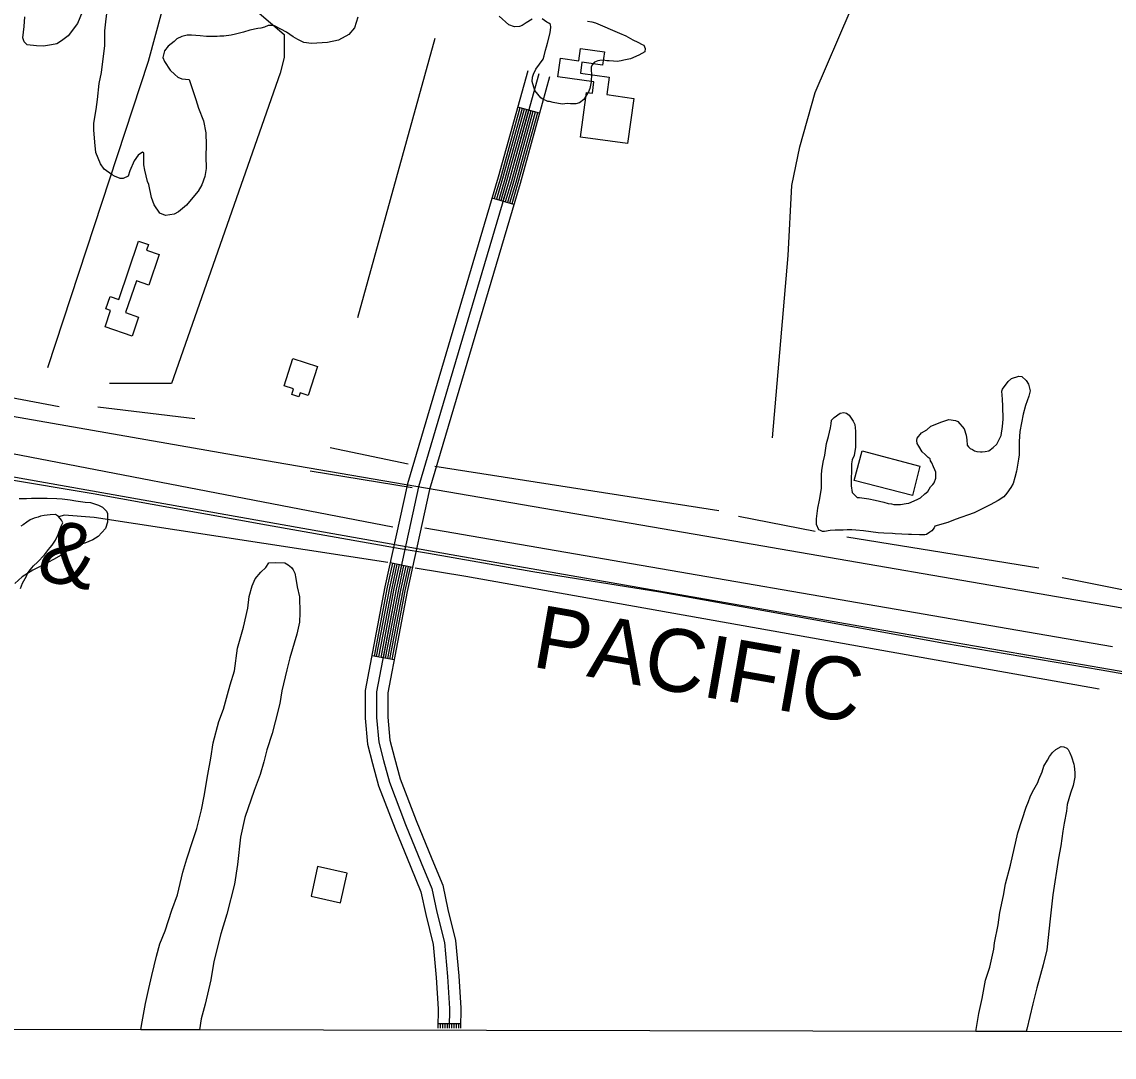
# Model space of a CAD drawing. Extents: x 3187622 to 3225504, y 800805 to 826213.
# Drawn here: x 3205252 to 3206698, y 806183 to 807553 of the extents above; entities that cross this region are included whole.
import ezdxf

# ---------------------------------------------------------------- set-up
doc = ezdxf.new("R2010")
doc.units = 0
for name, color, linetype in [('V-BLDG-OTLN', 7, 'Continuous'), ('V-GRID-FRAM', 7, 'Continuous'), ('V-RAIL-IDEN', 7, 'Continuous'), ('V-RAIL-TRAK', 7, 'Continuous'), ('V-ROAD-CNTR', 7, 'Continuous'), ('V-SITE-VEGE', 7, 'Continuous'), ('V-TOPO-SHOR', 7, 'Continuous')]:
    doc.layers.add(name, color=color, linetype=linetype)

msp = doc.modelspace()

# ---------------------------------------------------------------- linework, layer by layer
at = {"layer": 'V-BLDG-OTLN'}
for points in [[(3205991.6, 807400.6), (3205999.9, 807459.6), (3206007.5, 807458.6), (3206009.6, 807473.7), (3205961.8, 807480.3), (3205965.2, 807504.9), (3205989.4, 807501.5), (3205991.7, 807517.7), (3206023.4, 807513.3), (3206020.9, 807495.7), (3205993.6, 807499.5), (3205991.6, 807485.1), (3206029.7, 807479.8), (3206026.5, 807456.7), (3206062.5, 807451.7), (3206054.1, 807391.9)], [(3205362.5, 807149.5), (3205369.8, 807171.1), (3205363.7, 807173.2), (3205369.3, 807189.7), (3205380.6, 807185.9), (3205406.9, 807263), (3205419.9, 807258.6), (3205417.4, 807251.1), (3205434.1, 807245.4), (3205420.3, 807204.7), (3205404, 807210.3), (3205389.6, 807168.3), (3205406.8, 807162.4), (3205398.3, 807137.3)], [(3205611, 807107.5), (3205643.7, 807097), (3205631.4, 807058.7), (3205620.7, 807062.1), (3205619, 807057.1), (3205609.6, 807060.1), (3205612.1, 807067.7), (3205599.5, 807071.7)], [(3206441.1, 806965.4), (3206431, 806926.4), (3206354.2, 806946.4), (3206364.4, 806985.4)], [(3205674.1, 806387.7), (3205682.9, 806426.7), (3205643.8, 806435.5), (3205635.1, 806396.4)]]:
    msp.add_lwpolyline(points, close=True, dxfattribs=at)
at = {"layer": 'V-GRID-FRAM'}
msp.add_lwpolyline([(3191838.8, 824434.1), (3223248.6, 824370.1), (3223219.5, 806183.5), (3191793.9, 806247.5), (3191838.8, 824434.1)], dxfattribs=at)
at = {"layer": 'V-RAIL-TRAK'}
for points in [[(3203790.1, 807371.3), (3203823, 807356.4), (3203856.9, 807340.4), (3204017, 807272.8), (3204124.8, 807230.5), (3204187.6, 807207.1), (3204299.8, 807166.5), (3204451.7, 807119.2), (3204576.9, 807080.7), (3204655.3, 807062.3), (3204738.7, 807043.1), (3204780.2, 807032.8), (3204952.8, 806992.7), (3205111.7, 806968.5), (3205346.8, 806929.1), (3205576.4, 806887.6), (3205752.9, 806856.4), (3205790.8, 806850.1), (3205928.8, 806826), (3206096.7, 806798.9)], [(3206096.7, 806798.9), (3206295.6, 806763.2), (3206473.7, 806731.3), (3206680.8, 806695.7), (3206818.6, 806671.7), (3207039.3, 806633), (3207158.4, 806612.4), (3207399.6, 806570.7), (3207648.8, 806527.5), (3207862.7, 806490.3), (3208013.5, 806464.4), (3208299.9, 806414.4), (3208507.3, 806378.7), (3208787.2, 806330.2), (3209065.1, 806282.2), (3209335.1, 806235.3), (3209470.6, 806211.5)]]:
    msp.add_lwpolyline(points, dxfattribs=at)
at = {"layer": 'V-ROAD-CNTR'}
for p, q in [((3205937.6, 807432), (3205908.7, 807440)), ((3205903.6, 807311.4), (3205874.9, 807319.9)), ((3205768.9, 806936.4), (3205634.1, 806958.6)), ((3205769.3, 806831.1), (3205740, 806837.5)), ((3205745.1, 806708.9), (3205715.6, 806714.5)), ((3205833.1, 806227.4), (3205803.1, 806227.7))]:
    msp.add_line(p, q, dxfattribs=at)
for points in [[(3205922, 807488.2), (3205883, 807347.3), (3205762.9, 806941.8), (3205733, 806805.6), (3205706.8, 806668.3), (3205706.8, 806632.1), (3205709.8, 806597.5), (3205716.5, 806571.9), (3205724.5, 806542.4), (3205746.4, 806485.6), (3205767.2, 806434.6), (3205780.6, 806402.2), (3205786.9, 806372), (3205796.9, 806332.6), (3205800.9, 806288.9), (3205803.3, 806247.3), (3205803.1, 806221.7)], [(3205936.5, 807484.2), (3205897.4, 807343.1), (3205777.4, 806938.1), (3205747.7, 806802.6), (3205721.8, 806666.9), (3205721.8, 806632.8), (3205724.7, 806600), (3205731, 806575.7), (3205738.8, 806547.1), (3205760.3, 806491.1), (3205781.1, 806440.3), (3205795, 806406.6), (3205801.5, 806375.4), (3205811.7, 806335.1), (3205815.8, 806290), (3205818.3, 806247.7), (3205818.1, 806221.6)], [(3205950.9, 807480.1), (3205911.8, 807339), (3205791.9, 806934.3), (3205762.4, 806799.6), (3205736.8, 806665.5), (3205736.8, 806633.4), (3205739.5, 806602.6), (3205745.5, 806579.6), (3205753, 806551.8), (3205774.2, 806496.6), (3205795, 806446), (3205809.4, 806411), (3205816.1, 806378.8), (3205826.5, 806337.6), (3205830.8, 806291.2), (3205833.3, 806248.1), (3205833.1, 806221.6)], [(3205911.6, 807439.2), (3205885.8, 807346.4), (3205877.7, 807319.1)], [(3205914.5, 807438.4), (3205888.7, 807345.6), (3205880.6, 807318.2)], [(3205917.3, 807437.6), (3205891.6, 807344.8), (3205883.5, 807317.4)], [(3205920.2, 807436.8), (3205894.5, 807344), (3205886.4, 807316.5)], [(3205923.1, 807436), (3205897.4, 807343.1), (3205889.2, 807315.7)], [(3205926, 807435.2), (3205900.3, 807342.3), (3205892.1, 807314.8)], [(3205928.9, 807434.4), (3205903.1, 807341.5), (3205895, 807314)], [(3205931.8, 807433.6), (3205906, 807340.6), (3205897.9, 807313.1)], [(3205934.7, 807432.8), (3205908.9, 807339.8), (3205900.8, 807312.2)], [(3205105.8, 807054.6), (3205532.7, 806980.2), (3206156.5, 806872.9), (3206698.5, 806779.7), (3207336.7, 806666.4), (3208060.9, 806538.4), (3209985, 806213.1)], [(3205208.6, 806956.9), (3205828.3, 806846.9), (3206370.1, 806752.1), (3207120.6, 806622.8), (3207607.7, 806539.1), (3208557.2, 806373.4), (3209329.9, 806240), (3209477.1, 806214.1)], [(3205743, 806836.9), (3205736, 806805), (3205718.6, 806714)], [(3205745.9, 806836.3), (3205738.9, 806804.4), (3205721.5, 806713.4)], [(3205748.8, 806835.6), (3205741.9, 806803.8), (3205724.5, 806712.9)], [(3205751.8, 806835), (3205744.8, 806803.2), (3205727.4, 806712.3)], [(3205754.7, 806834.3), (3205747.7, 806802.6), (3205730.4, 806711.7)], [(3205757.6, 806833.7), (3205750.7, 806802), (3205733.3, 806711.2)], [(3205760.6, 806833), (3205753.6, 806801.4), (3205736.2, 806710.6)], [(3205763.5, 806832.4), (3205756.6, 806800.8), (3205739.2, 806710)], [(3205766.4, 806831.8), (3205759.5, 806800.2), (3205742.1, 806709.5)], [(3205806.1, 806227.7), (3205806.1, 806221.6)], [(3205809.1, 806227.6), (3205809.1, 806221.6)], [(3205812.1, 806227.6), (3205812.1, 806221.6)], [(3205815.1, 806227.6), (3205815.1, 806221.6)], [(3205818.1, 806227.6), (3205818.1, 806221.6)], [(3205821.1, 806227.5), (3205821.1, 806221.6)], [(3205824.1, 806227.5), (3205824.1, 806221.6)], [(3205827.1, 806227.5), (3205827.1, 806221.6)], [(3205830.1, 806227.4), (3205830.1, 806221.6)]]:
    msp.add_lwpolyline(points, dxfattribs=at)
at = {"layer": 'V-SITE-VEGE'}
for p, q in [((3205575.2, 806831.1), (3205579.4, 806837.4)), ((3205579.4, 806837.4), (3205588.4, 806837.9)), ((3205588.4, 806837.9), (3205600.5, 806837.3)), ((3205600.5, 806837.3), (3205604.7, 806834.7)), ((3205604.7, 806834.7), (3205609.5, 806831)), ((3205561.4, 806816.4), (3205568.9, 806824.8)), ((3205568.9, 806824.8), (3205575.2, 806831.1)), ((3205609.5, 806831), (3205611.5, 806828.3)), ((3205611.5, 806828.3), (3205613.6, 806823.6)), ((3205613.6, 806823.6), (3205615.2, 806816.7)), ((3205553.4, 806792.8), (3205557.2, 806807)), ((3205557.2, 806807), (3205561.4, 806816.4)), ((3205615.2, 806816.7), (3205616.7, 806805.6)), ((3205616.7, 806805.6), (3205619.8, 806792.5)), ((3205551.3, 806777.5), (3205553.4, 806792.8)), ((3205619.8, 806792.5), (3205620.3, 806771.4)), ((3205545.9, 806752.2), (3205551.3, 806777.5)), ((3205620.3, 806771.4), (3205619.7, 806758.7)), ((3205537.9, 806724.3), (3205545.9, 806752.2)), ((3205619.7, 806758.7), (3205616.4, 806743)), ((3205616.4, 806743), (3205607.3, 806711.9)), ((3205534, 806694.3), (3205537.9, 806724.3)), ((3205607.3, 806711.9), (3205603.1, 806695.6)), ((3205528.2, 806675.9), (3205534, 806694.3)), ((3205603.1, 806695.6), (3205596.6, 806668.2)), ((3205524.4, 806663.3), (3205528.2, 806675.9)), ((3205519.1, 806643.8), (3205524.4, 806663.3)), ((3205596.6, 806668.2), (3205593.9, 806651.4)), ((3205513.2, 806627.5), (3205519.1, 806643.8)), ((3205593.9, 806651.4), (3205587.5, 806627.2)), ((3205505.7, 806599.1), (3205513.2, 806627.5)), ((3205587.5, 806627.2), (3205583.7, 806611.4)), ((3205583.7, 806611.4), (3205576.8, 806589.8)), ((3205502.4, 806579.1), (3205505.7, 806599.1)), ((3205576.8, 806589.8), (3205572.5, 806574)), ((3206612.6, 806581.1), (3206616.3, 806586.3)), ((3206616.3, 806586.3), (3206621, 806590.5)), ((3206621, 806590.5), (3206627.9, 806594.2)), ((3206627.9, 806594.2), (3206631.6, 806594.1)), ((3206631.6, 806594.1), (3206635.3, 806592)), ((3206635.3, 806592), (3206637.4, 806590.4)), ((3206637.4, 806590.4), (3206639.5, 806586.2)), ((3206639.5, 806586.2), (3206641.5, 806580.9)), ((3205498.7, 806557.5), (3205502.4, 806579.1)), ((3205572.5, 806574), (3205567.7, 806557.2)), ((3206605.1, 806568.4), (3206609.9, 806576.3)), ((3206609.9, 806576.3), (3206612.6, 806581.1)), ((3206641.5, 806580.9), (3206644.7, 806570.9)), ((3205493.8, 806528.5), (3205498.7, 806557.5)), ((3205567.7, 806557.2), (3205559.7, 806536.1)), ((3206598.2, 806550.6), (3206603, 806561.1)), ((3206603, 806561.1), (3206605.1, 806568.4)), ((3206644.7, 806570.9), (3206645.2, 806568.3)), ((3206645.2, 806568.3), (3206646.2, 806559.8)), ((3206646.2, 806559.8), (3206646.2, 806554)), ((3206590.2, 806534.3), (3206597.1, 806546.9)), ((3206597.1, 806546.9), (3206598.2, 806550.6)), ((3206644, 806543), (3206640.3, 806532.5)), ((3206646.2, 806554), (3206644, 806543)), ((3205490, 806510.6), (3205493.8, 806528.5)), ((3205559.7, 806536.1), (3205547.4, 806500.4)), ((3206584.9, 806521.6), (3206587, 806528)), ((3206587, 806528), (3206590.2, 806534.3)), ((3206640.3, 806532.5), (3206636, 806517.7)), ((3206570.5, 806480.1), (3206581.7, 806514.3)), ((3206581.7, 806514.3), (3206584.9, 806521.6)), ((3206636, 806517.7), (3206634.9, 806508.8)), ((3205484.1, 806485.9), (3205490, 806510.6)), ((3205547.4, 806500.4), (3205542, 806474.6)), ((3206634.9, 806508.8), (3206631.7, 806493)), ((3205478.8, 806470.1), (3205484.1, 806485.9)), ((3206631.7, 806493), (3206630, 806482.5)), ((3205470.8, 806445.9), (3205478.8, 806470.1)), ((3205542, 806474.6), (3205537.7, 806438.2)), ((3206560.8, 806437.4), (3206570.5, 806480.1)), ((3206630, 806482.5), (3206627.3, 806463)), ((3206627.3, 806463), (3206624.6, 806446.7)), ((3205465.4, 806428), (3205470.8, 806445.9)), ((3206624.6, 806446.7), (3206617, 806398.2)), ((3205458.4, 806398), (3205465.4, 806428)), ((3205537.7, 806438.2), (3205533.9, 806412.4)), ((3206554.4, 806412.7), (3206560.8, 806437.4)), ((3205533.9, 806412.4), (3205523.7, 806372.4)), ((3206551.7, 806397.4), (3206554.4, 806412.7)), ((3205451, 806378), (3205458.4, 806398)), ((3206617, 806398.2), (3206613.2, 806366.6)), ((3206546.9, 806374.8), (3206551.7, 806397.4)), ((3205441.9, 806350.7), (3205451, 806378)), ((3205523.7, 806372.4), (3205515.7, 806346.7)), ((3206544.7, 806358.5), (3206546.9, 806374.8)), ((3206539.8, 806334.8), (3206544.7, 806358.5)), ((3206613.2, 806366.6), (3206608.8, 806325.5)), ((3205435, 806333.3), (3205441.9, 806350.7)), ((3205515.7, 806346.7), (3205506.5, 806309.8)), ((3205430.7, 806317), (3205435, 806333.3)), ((3206533.4, 806302.7), (3206538.7, 806326.4)), ((3206538.7, 806326.4), (3206539.8, 806334.8)), ((3206608.8, 806325.5), (3206604, 806305.5)), ((3205424.3, 806291.7), (3205430.7, 806317)), ((3205506.5, 806309.8), (3205502.7, 806285.6)), ((3206528, 806285.3), (3206533.4, 806302.7)), ((3206604, 806305.5), (3206595.9, 806275)), ((3205420.5, 806274.4), (3205424.3, 806291.7)), ((3205502.7, 806285.6), (3205495.2, 806253.5)), ((3206523.2, 806261.1), (3206528, 806285.3)), ((3205416.2, 806254.4), (3205420.5, 806274.4)), ((3206595.9, 806275), (3206590.6, 806254)), ((3205410.8, 806225.4), (3205416.2, 806254.4)), ((3205495.2, 806253.5), (3205489.9, 806234)), ((3206518.9, 806241.1), (3206523.2, 806261.1)), ((3206590.6, 806254), (3206582.5, 806220.3)), ((3206515.1, 806217.5), (3206518.9, 806241.1)), ((3205409.7, 806219.8), (3205410.8, 806225.4)), ((3205489.9, 806234), (3205487.4, 806219.6)), ((3205487.4, 806219.6), (3205409.7, 806219.8)), ((3206581.6, 806217.4), (3206515.1, 806217.5)), ((3206582.5, 806220.3), (3206581.6, 806217.4))]:
    msp.add_line(p, q, dxfattribs=at)
for points in [[(3205340.4, 807586.6), (3205326, 807550.9), (3205313.8, 807534.6), (3205304.8, 807527.8), (3205298.5, 807524.1), (3205291.6, 807522.6), (3205281.1, 807521), (3205271.6, 807521.1), (3205259.5, 807522.7), (3205255.3, 807526.4), (3205253.7, 807531.7), (3205255.4, 807547), (3205256.5, 807559.6)], [(3205482.6, 807450.1), (3205486.2, 807439), (3205493, 807422.1), (3205496.1, 807406.3), (3205496.5, 807389.9), (3205495.9, 807375.2), (3205496.4, 807358.9), (3205494.8, 807348.3), (3205490.5, 807337.3), (3205485.7, 807328.9), (3205476.7, 807317.9), (3205470.4, 807310.5), (3205459.8, 807301.6), (3205454, 807298.5), (3205442.4, 807296.9), (3205435, 807300.1), (3205427.7, 807310.7), (3205424, 807320.7), (3205420.4, 807337.6), (3205418.9, 807341.8), (3205415.2, 807356.6), (3205413.7, 807364), (3205413.8, 807379.2), (3205412.2, 807380.8), (3205406.4, 807376.6), (3205401.1, 807369.3), (3205395.2, 807356.1), (3205393.1, 807348.8), (3205386.7, 807345.6), (3205382.5, 807345.7), (3205375.2, 807348.9), (3205372, 807350.4), (3205361.5, 807357.9), (3205356.3, 807365.3), (3205350.5, 807380), (3205349, 807393.8), (3205347.5, 807410.1), (3205347.5, 807419), (3205350.8, 807437), (3205352.4, 807450.1), (3205354.6, 807471.2), (3205357.8, 807485.9), (3205362.2, 807521.7), (3205362.3, 807541.2), (3205363.4, 807552.8), (3205367.2, 807581.8)], [(3205696.9, 807559.2), (3205692.7, 807545), (3205685.2, 807536.1), (3205671.5, 807528.8), (3205656.8, 807525.7), (3205635.7, 807524.2), (3205625.7, 807525.8), (3205617.8, 807529.6), (3205611.5, 807533.3), (3205602.5, 807539.1), (3205586.8, 807547.6), (3205584.7, 807548.1), (3205578.3, 807548.2), (3205573.6, 807546.1), (3205568.8, 807544.5), (3205564.6, 807544), (3205554.1, 807542), (3205545.6, 807539.4), (3205535.1, 807536.8), (3205529.3, 807535.2), (3205519.8, 807534.2), (3205514.5, 807534.2), (3205510.8, 807533.7), (3205496.6, 807533.8), (3205488.2, 807534.3), (3205477.1, 807535.4), (3205471.3, 807535.5), (3205464, 807533.4), (3205457.6, 807530.3), (3205453.9, 807527.1), (3205446, 807520.8), (3205441.2, 807514.5), (3205439.1, 807505.6), (3205441.2, 807500.3), (3205448.5, 807489.2), (3205454.8, 807483.4), (3205459, 807479.7), (3205464.2, 807477.5), (3205473.7, 807476.5), (3205482.6, 807450.1)], [(3205927.7, 807556.7), (3205919.8, 807551.5), (3205914.5, 807548.3), (3205910.9, 807546.6), (3205904.6, 807546.2), (3205897.1, 807548.8), (3205884.3, 807560.6)], [(3206001.2, 807553.7), (3206006.7, 807552.8), (3206011.8, 807551.5), (3206043.4, 807537.9), (3206051.7, 807534.3), (3206060.9, 807529.1), (3206067.7, 807526), (3206073.5, 807523.1), (3206075.7, 807522.1), (3206077.4, 807517.5), (3206076.9, 807513.2), (3206069, 807509), (3206057.8, 807504.1), (3206049.2, 807502.2), (3206045.6, 807501.3), (3206040.3, 807500.3), (3206035.3, 807500.9), (3206029.7, 807501.2), (3206026.5, 807501.5), (3206021.9, 807502.1), (3206017.4, 807501.9), (3206014.6, 807501.5), (3206010.3, 807499.5), (3206007.2, 807496.3), (3206005.9, 807493), (3206006.1, 807488.4), (3206006.5, 807484.4), (3206006.1, 807473.5), (3206004.2, 807464.7), (3206002.4, 807460.5), (3206000.3, 807457), (3205996.2, 807450.2), (3205990.6, 807446), (3205985.7, 807444.3), (3205978.4, 807444.6), (3205974.4, 807444.9), (3205967.3, 807444), (3205955.5, 807446.5), (3205950.9, 807447.5), (3205948.4, 807447.8), (3205941.1, 807451), (3205939.1, 807452.3), (3205931.2, 807462), (3205927.6, 807474.1), (3205928.2, 807479.7), (3205929.7, 807483.7), (3205932.6, 807490.2), (3205942.4, 807503.7), (3205943.7, 807507.8), (3205945.6, 807515.6), (3205946.7, 807520.1), (3205948, 807524.6), (3205951.5, 807538.5), (3205952.3, 807545.8), (3205951.9, 807549.6), (3205949.9, 807551.1), (3205947.1, 807552.7), (3205941.1, 807556.8)], [(3206491.2, 807024.2), (3206499.6, 807014.6), (3206502.2, 807006.2), (3206503.2, 806999.9), (3206503.7, 806993), (3206505.3, 806990.9), (3206507.4, 806988.8), (3206510.6, 806987.2), (3206513.2, 806985.6), (3206516.3, 806984.5), (3206521.1, 806984), (3206523.2, 806984), (3206527.4, 806984.5), (3206532.1, 806985.5), (3206538, 806989.7), (3206542.7, 806994.4), (3206546.4, 807001.3), (3206548.6, 807006), (3206550.2, 807017.6), (3206551.3, 807027.6), (3206550.8, 807044.4), (3206550.4, 807053.9), (3206549.4, 807064.5), (3206550.4, 807067.1), (3206557.8, 807077.1), (3206562.1, 807081.3), (3206572.1, 807084.4), (3206575.8, 807083.8), (3206581.6, 807078.6), (3206584.7, 807073.8), (3206586.8, 807064.8), (3206585.1, 807058), (3206580.9, 807045.4), (3206577.7, 807033.8), (3206573.4, 807011.2), (3206572.2, 806998), (3206572.2, 806980.1), (3206571.6, 806974.3), (3206568.9, 806958.5), (3206566.8, 806950.1), (3206564.6, 806942.2)], [(3206564.6, 806942.2), (3206561.4, 806936.9), (3206556.1, 806929.6), (3206551.9, 806924.8), (3206544.5, 806919.6), (3206533.9, 806913.9), (3206512.8, 806903.4), (3206487.5, 806894.6), (3206478, 806890.9), (3206460.6, 806885.7), (3206460, 806883.6), (3206456.9, 806879.9), (3206454.2, 806877.8), (3206449.5, 806874.7), (3206447.4, 806874.2), (3206440.5, 806874.2), (3206430, 806874.8), (3206425.8, 806874.8), (3206408.4, 806875.9), (3206404.7, 806876), (3206393.1, 806876.5), (3206385.7, 806877.1), (3206366.2, 806879.8), (3206356.2, 806880.4), (3206351, 806880.9), (3206344.7, 806881), (3206339.4, 806880.5), (3206328.8, 806880.5), (3206322, 806880), (3206314.6, 806879), (3206312, 806879), (3206309.3, 806880.1), (3206307.2, 806881.1), (3206304.1, 806888), (3206304.1, 806895.4), (3206305.8, 806909.6), (3206307.9, 806920.1), (3206310.6, 806935.9), (3206310.7, 806953.8), (3206311.3, 806959.6), (3206312.9, 806970.7), (3206315.1, 806979.6), (3206317.2, 806995.4), (3206319.9, 807004.4), (3206322.6, 807015.9), (3206323.7, 807021.2), (3206324.2, 807025.9), (3206327.4, 807029.6), (3206335.3, 807035.4), (3206340.1, 807036.4), (3206343.7, 807035.3), (3206347.4, 807032.7), (3206352.7, 807024.8), (3206354.7, 807020.5), (3206355.8, 807011.6), (3206355.7, 806990.5), (3206354, 806979.4), (3206351.4, 806973.7), (3206350.3, 806968.4), (3206350.2, 806939.4), (3206351.2, 806930.5), (3206358, 806923.6), (3206361.2, 806923.6), (3206373.3, 806921.9), (3206381.7, 806920.3), (3206393.3, 806917.6), (3206399.1, 806916), (3206403.3, 806915.5), (3206406.4, 806914.4), (3206415.4, 806914.4), (3206422.8, 806915.9), (3206426.5, 806916.4), (3206429.6, 806917.5), (3206438.1, 806921.6), (3206441.8, 806923.2), (3206447.6, 806928.5), (3206451.3, 806931.6), (3206455, 806937.9), (3206458.2, 806941.1), (3206459.8, 806943.2), (3206461.9, 806949.5), (3206461.9, 806957.4), (3206460.9, 806960.5), (3206458.8, 806964.2), (3206456.7, 806969.5), (3206455.2, 806972.2), (3206454.6, 806974.8), (3206452, 806976.9), (3206447.8, 806980.6), (3206444.2, 806984.3), (3206439.4, 806991.7), (3206437.4, 806995.4), (3206436.8, 806999.1), (3206437.4, 807002.3), (3206443.2, 807009.1), (3206450.1, 807013.3), (3206455.4, 807018), (3206470.1, 807023.7), (3206479.1, 807026.8), (3206488.1, 807025.7), (3206491.2, 807024.2)], [(3205248.9, 806922.6), (3205258.4, 806922.6), (3205265.3, 806923.1), (3205285.8, 806923), (3205298.5, 806922.4), (3205305.8, 806921.9), (3205316.4, 806920.8), (3205323.7, 806919.2), (3205336.4, 806917.5), (3205343.2, 806917), (3205353.8, 806913.8), (3205359, 806911.1), (3205364.3, 806905.8), (3205365.8, 806902.6), (3205365.8, 806891), (3205363.1, 806882.6), (3205353.6, 806872.1), (3205346.2, 806868), (3205335.6, 806863.3), (3205329.8, 806861.7), (3205321.4, 806858.1), (3205314.5, 806854.4), (3205304.5, 806847.6), (3205294.4, 806841.8), (3205281.2, 806834.5), (3205273.8, 806831.4), (3205267, 806827.7), (3205252.7, 806818.8), (3205243.2, 806809.9)]]:
    msp.add_lwpolyline(points, dxfattribs=at)
at = {"layer": 'V-TOPO-SHOR'}
for p, q in [((3205696.9, 807161.8), (3205799.6, 807531.3)), ((3205301.8, 807043.8), (3205024.7, 807095.1)), ((3205353.1, 807043.8), (3205481.4, 807028.4)), ((3205763.5, 806968), (3205660.6, 806989.6)), ((3206174.7, 806906), (3205799.1, 806965)), ((3206302.5, 806878.8), (3206201.1, 806898.5)), ((3206695.8, 806726.1), (3205785.7, 806883.1)), ((3206598.6, 806830.5), (3206344.1, 806871.3)), ((3206733.6, 806796.8), (3206629.2, 806817.7))]:
    msp.add_line(p, q, dxfattribs=at)
for points in [[(3205676.4, 808342.1), (3205553.3, 807993.2), (3205419.8, 807500.5), (3205286.4, 807095.1)], [(3206246, 807002.7), (3206266.6, 807243.9), (3206271.7, 807336.3), (3206282, 807387.6), (3206302.5, 807459.5), (3206348.7, 807567.2), (3206379.5, 807639.1), (3206384.6, 807695.5)], [(3205450.6, 807598), (3205563.5, 807567.2), (3205599.4, 807536.4), (3205599.4, 807505.6), (3205594.3, 807485.1), (3205450.6, 807074.6), (3205368.5, 807074.6)], [(3205743.3, 806884.5), (3205115.9, 807005.4), (3204664.7, 807094.6), (3204400.3, 807176.1), (3204154.5, 807261)], [(3205250.5, 806803.3), (3205253.3, 806810.3), (3205258.4, 806819.5), (3205259.8, 806823.2), (3205262.2, 806826.4), (3205265.4, 806830.6), (3205267.8, 806833.4), (3205272.9, 806838.4), (3205282.2, 806848.1), (3205287.8, 806855.1), (3205290.1, 806857.8), (3205292.5, 806860.6), (3205297.1, 806867.5), (3205300.4, 806874.9), (3205301.8, 806878.6), (3205304.6, 806886), (3205306.5, 806890.2), (3205304.7, 806893.9), (3205301, 806898.6), (3205296.8, 806901.4), (3205289.9, 806900.9), (3205282, 806900.1), (3205277.3, 806899.1), (3205274.1, 806897.8), (3205268.5, 806896.4), (3205263.4, 806894.1), (3205259.2, 806891.3), (3205254.1, 806887.7), (3205250.9, 806885.8)], [(3205736.6, 806837.7), (3205348.1, 806897.4), (3205308.4, 806900.5), (3205301.4, 806898)], [(3206678.1, 806670.4), (3205839.9, 806819.3), (3205773.1, 806830.2)]]:
    msp.add_lwpolyline(points, dxfattribs=at)

# ---------------------------------------------------------------- texts
at = {"layer": 'V-RAIL-IDEN'}
for s, rotation, p in [('&', 348.2527, (3205269.9, 806816.1)), ('PACIFIC', 350.0448, (3205925.8, 806700.3))]:
    msp.add_text(s, height=83, rotation=rotation, dxfattribs=at).set_placement(p)

doc.saveas('drawing.dxf')
